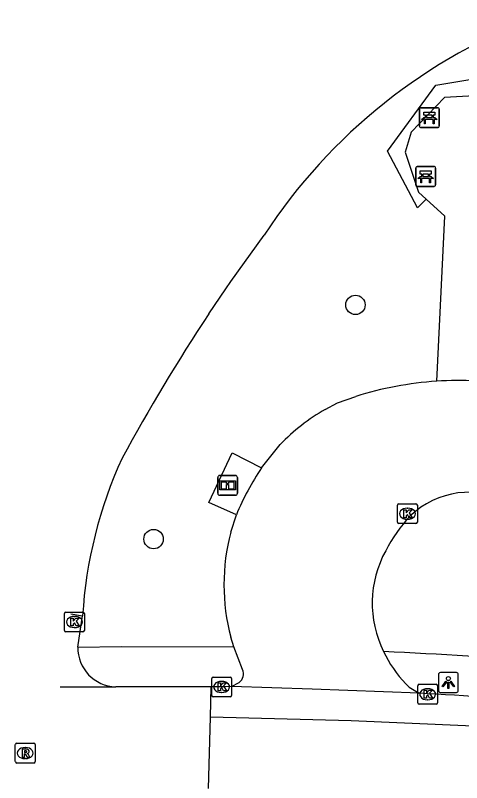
# Model space of a CAD drawing. Extents: x 163427 to 164190, y 380331 to 381641.
# Drawn here: x 163538.21 to 163560.73, y 381532.74 to 381571.41 of the extents above; entities that cross this region are included whole.
import ezdxf

# ---------------------------------------------------------------- set-up
doc = ezdxf.new("R2010")
doc.units = 0
for name, color, linetype in [('IMGEO_Bank', 7, 'Continuous'), ('IMGEO_Boom', 7, 'Continuous'), ('IMGEO_Fietspad_gesloten', 7, 'Continuous'), ('IMGEO_Fietspad_open', 7, 'Continuous'), ('IMGEO_Groenvoorziening', 7, 'Continuous'), ('IMGEO_Informatiebord', 7, 'Continuous'), ('IMGEO_Kolk', 7, 'Continuous'), ('IMGEO_Lichtpunt', 7, 'Continuous'), ('IMGEO_Rijbaan_lokaal_gesloten', 7, 'Continuous'), ('IMGEO_Rijbaan_lokaal_open', 7, 'Continuous'), ('IMGEO_Rioolput', 7, 'Continuous'), ('IMGEO_Voetpad_halfverhard', 7, 'Continuous'), ('IMGEO_Voetpad_open', 7, 'Continuous')]:
    doc.layers.add(name, color=color, linetype=linetype)

msp = doc.modelspace()

# ---------------------------------------------------------------- linework, layer by layer
at = {"layer": 'IMGEO_Bank'}
for p, q in [((163558.592, 381565.836), (163558.592, 381566.677)), ((163558.592, 381566.677), (163558.592, 381565.836)), ((163558.667, 381566.761), (163559.508, 381566.761)), ((163559.508, 381566.761), (163558.667, 381566.761)), ((163559.592, 381566.686), (163559.592, 381565.845)), ((163559.592, 381565.845), (163559.592, 381566.686)), ((163558.901, 381566.267), (163558.901, 381566.373)), ((163558.945, 381566.373), (163558.945, 381566.267)), ((163559.233, 381566.379), (163558.951, 381566.379)), ((163558.951, 381566.261), (163559.233, 381566.261)), ((163559.239, 381566.267), (163559.239, 381566.373)), ((163559.283, 381566.373), (163559.283, 381566.267)), ((163559.289, 381566.159), (163558.896, 381566.159)), ((163559.517, 381565.761), (163558.676, 381565.761)), ((163558.676, 381565.761), (163559.517, 381565.761)), ((163558.408, 381562.869), (163558.408, 381563.71)), ((163558.408, 381563.71), (163558.408, 381562.869)), ((163558.483, 381563.794), (163559.324, 381563.794)), ((163559.324, 381563.794), (163558.483, 381563.794)), ((163559.408, 381563.719), (163559.408, 381562.878)), ((163559.408, 381562.878), (163559.408, 381563.719)), ((163559.105, 381563.192), (163558.712, 381563.192)), ((163558.717, 381563.3), (163558.717, 381563.406)), ((163558.761, 381563.406), (163558.761, 381563.3)), ((163559.049, 381563.412), (163558.767, 381563.412)), ((163558.767, 381563.294), (163559.049, 381563.294)), ((163559.055, 381563.3), (163559.055, 381563.406)), ((163559.099, 381563.406), (163559.099, 381563.3)), ((163559.333, 381562.794), (163558.492, 381562.794)), ((163558.492, 381562.794), (163559.333, 381562.794))]:
    msp.add_line(p, q, dxfattribs=at)
for points in [[(163558.839, 381566.159), (163558.697, 381566.159), (163558.809, 381566.261), (163558.895, 381566.261)], [(163558.895, 381566.379), (163558.809, 381566.379), (163558.809, 381566.54), (163559.372, 381566.54), (163559.372, 381566.379), (163559.289, 381566.379)], [(163559.289, 381566.261), (163559.372, 381566.261), (163559.484, 381566.159), (163559.345, 381566.159)], [(163558.889, 381566.152), (163558.889, 381565.945), (163558.846, 381565.945), (163558.846, 381566.152)], [(163559.339, 381566.152), (163559.339, 381565.945), (163559.295, 381565.945), (163559.295, 381566.152)], [(163558.711, 381563.412), (163558.625, 381563.412), (163558.625, 381563.573), (163559.188, 381563.573), (163559.188, 381563.412), (163559.105, 381563.412)], [(163558.655, 381563.192), (163558.513, 381563.192), (163558.625, 381563.294), (163558.711, 381563.294)], [(163558.705, 381563.185), (163558.705, 381562.978), (163558.662, 381562.978), (163558.662, 381563.185)], [(163559.105, 381563.294), (163559.188, 381563.294), (163559.3, 381563.192), (163559.161, 381563.192)], [(163559.155, 381563.185), (163559.155, 381562.978), (163559.111, 381562.978), (163559.111, 381563.185)]]:
    msp.add_lwpolyline(points, dxfattribs=at)
for centre, radius, start, end in [((163558.67, 381566.683), 0.0779, 92.4484, 184.2845), ((163558.67, 381566.683), 0.0779, 92.4484, 184.2845), ((163559.514, 381566.683), 0.0779, 2.4484, 94.2845), ((163559.514, 381566.683), 0.0779, 2.4484, 94.2845), ((163558.894, 381566.372), 0.00671, 2.8957, 87.1043), ((163558.894, 381566.268), 0.00671, 272.8957, 357.1043), ((163558.951, 381566.372), 0.00671, 92.8957, 177.1043), ((163558.951, 381566.268), 0.00671, 182.8957, 267.1043), ((163559.233, 381566.372), 0.00671, 2.8957, 87.1043), ((163559.233, 381566.268), 0.00671, 272.8957, 357.1043), ((163559.29, 381566.372), 0.00671, 92.8957, 177.1043), ((163559.29, 381566.268), 0.00671, 182.8957, 267.1043), ((163558.67, 381565.839), 0.0779, 182.4484, 274.2845), ((163558.67, 381565.839), 0.0779, 182.4484, 274.2845), ((163558.839, 381566.152), 0.00671, 2.8957, 87.1043), ((163558.896, 381566.152), 0.00671, 92.8957, 177.1043), ((163559.288, 381566.152), 0.00671, 2.8957, 87.1043), ((163559.345, 381566.152), 0.00671, 92.8957, 177.1043), ((163559.514, 381565.839), 0.0779, 272.4484, 4.2845), ((163559.514, 381565.839), 0.0779, 272.4484, 4.2845), ((163558.486, 381563.716), 0.0779, 92.4484, 184.2845), ((163558.486, 381563.716), 0.0779, 92.4484, 184.2845), ((163559.33, 381563.716), 0.0779, 2.4484, 94.2845), ((163559.33, 381563.716), 0.0779, 2.4484, 94.2845), ((163558.655, 381563.185), 0.00671, 2.8957, 87.1043), ((163558.712, 381563.185), 0.00671, 92.8957, 177.1043), ((163558.71, 381563.405), 0.00671, 2.8957, 87.1043), ((163558.71, 381563.301), 0.00671, 272.8957, 357.1043), ((163558.767, 381563.405), 0.00671, 92.8957, 177.1043), ((163558.767, 381563.301), 0.00671, 182.8957, 267.1043), ((163559.049, 381563.405), 0.00671, 2.8957, 87.1043), ((163559.049, 381563.301), 0.00671, 272.8957, 357.1043), ((163559.106, 381563.405), 0.00671, 92.8957, 177.1043), ((163559.106, 381563.301), 0.00671, 182.8957, 267.1043), ((163559.104, 381563.185), 0.00671, 2.8957, 87.1043), ((163559.161, 381563.185), 0.00671, 92.8957, 177.1043), ((163558.486, 381562.872), 0.0779, 182.4484, 274.2845), ((163558.486, 381562.872), 0.0779, 182.4484, 274.2845), ((163559.33, 381562.872), 0.0779, 272.4484, 4.2845), ((163559.33, 381562.872), 0.0779, 272.4484, 4.2845)]:
    msp.add_arc(centre, radius, start, end, dxfattribs=at)
at = {"layer": 'IMGEO_Boom'}
for centre in [(163555.369, 381556.822), (163545.185, 381545.019)]:
    msp.add_circle(centre, 0.489, dxfattribs=at)
at = {"layer": 'IMGEO_Fietspad_gesloten'}
for points in [[(163547.975, 381556.37), (163548.829, 381557.633), (163549.083, 381558.001), (163550.757, 381560.336)], [(163541.014, 381541.258), (163541.606, 381541.144)]]:
    msp.add_lwpolyline(points, dxfattribs=at)
for centre, radius, start, end in [((163574.529, 381544.748), 28.426, 110.2666, 146.7462), ((163627.789, 381503.381), 95.803, 146.41952, 151.50263), ((163563.919, 381539.783), 22.355, 155.3971, 176.5101)]:
    msp.add_arc(centre, radius, start, end, dxfattribs=at)
at = {"layer": 'IMGEO_Fietspad_open'}
msp.add_lwpolyline([(163541.366, 381539.572), (163541.606, 381541.144)], dxfattribs=at)
msp.add_arc((163543.319, 381539.53), 1.953, 178.765, 268.6511, dxfattribs=at)
at = {"layer": 'IMGEO_Groenvoorziening'}
msp.add_lwpolyline([(163558.93, 381562.153), (163558.496, 381561.708), (163556.986, 381564.574), (163559.425, 381567.889), (163561.846, 381568.306), (163564.581, 381566.887), (163565.538, 381564.752), (163565.133, 381562.499), (163564.101, 381561.314), (163563.238, 381561.859)], dxfattribs=at)
at = {"layer": 'IMGEO_Informatiebord'}
for p, q in [((163548.422, 381547.325), (163548.422, 381548.125)), ((163548.422, 381548.125), (163548.422, 381547.325)), ((163548.522, 381548.225), (163549.312, 381548.225)), ((163549.312, 381548.225), (163548.522, 381548.225)), ((163549.412, 381548.125), (163549.412, 381547.325)), ((163549.412, 381547.325), (163549.412, 381548.125)), ((163549.312, 381547.225), (163548.522, 381547.225)), ((163548.522, 381547.225), (163549.312, 381547.225))]:
    msp.add_line(p, q, dxfattribs=at)
for points in [[(163548.523, 381547.957), (163549.311, 381547.957), (163549.311, 381547.493), (163548.523, 381547.493), (163548.523, 381547.957)], [(163548.588, 381547.892), (163548.588, 381547.558), (163548.863, 381547.558), (163548.864, 381547.771), (163548.968, 381547.772), (163548.969, 381547.558), (163549.246, 381547.558), (163549.246, 381547.892), (163548.97, 381547.892), (163548.97, 381547.812), (163548.864, 381547.812), (163548.864, 381547.892), (163548.588, 381547.892)]]:
    msp.add_lwpolyline(points, dxfattribs=at)
for centre, start, end in [((163548.522, 381548.125), 90, 180), ((163548.522, 381548.125), 90, 180), ((163549.312, 381548.125), 0, 90), ((163549.312, 381548.125), 360, 90), ((163548.522, 381547.325), 180, 270), ((163548.522, 381547.325), 180, 270), ((163549.312, 381547.325), 270, 0), ((163549.312, 381547.325), 270, 0)]:
    msp.add_arc(centre, 0.1, start, end, dxfattribs=at)
at = {"layer": 'IMGEO_Kolk'}
for p, q in [((163557.489, 381545.872), (163557.489, 381546.724)), ((163557.564, 381546.798), (163558.416, 381546.798)), ((163557.977, 381546.578), (163558.002, 381546.578)), ((163558.49, 381546.724), (163558.49, 381545.872)), ((163558.416, 381545.798), (163557.564, 381545.798)), ((163558, 381546.018), (163557.975, 381546.018)), ((163540.692, 381540.415), (163540.692, 381541.267)), ((163540.767, 381541.341), (163541.619, 381541.341)), ((163541.18, 381541.121), (163541.205, 381541.121)), ((163541.693, 381541.267), (163541.693, 381540.415)), ((163541.619, 381540.341), (163540.767, 381540.341)), ((163541.203, 381540.561), (163541.178, 381540.561)), ((163548.117, 381537.141), (163548.117, 381537.993)), ((163548.192, 381538.067), (163549.044, 381538.067)), ((163549.118, 381537.993), (163549.118, 381537.141)), ((163548.605, 381537.847), (163548.63, 381537.847)), ((163558.508, 381536.773), (163558.508, 381537.625)), ((163558.583, 381537.699), (163559.435, 381537.699)), ((163559.509, 381537.625), (163559.509, 381536.773)), ((163548.628, 381537.287), (163548.603, 381537.287)), ((163558.996, 381537.479), (163559.021, 381537.479)), ((163549.044, 381537.067), (163548.192, 381537.067)), ((163559.019, 381536.919), (163558.994, 381536.919)), ((163559.435, 381536.699), (163558.583, 381536.699))]:
    msp.add_line(p, q, dxfattribs=at)
for points in [[(163557.489, 381545.872), (163557.489, 381546.724)], [(163557.564, 381546.798), (163558.416, 381546.798)], [(163557.81, 381546.498), (163557.933, 381546.498), (163557.933, 381546.347), (163558.063, 381546.498), (163558.227, 381546.498), (163558.081, 381546.347), (163558.234, 381546.098), (163558.082, 381546.098), (163557.997, 381546.262), (163557.933, 381546.195), (163557.933, 381546.098), (163557.81, 381546.098), (163557.81, 381546.498)], [(163558.49, 381546.724), (163558.49, 381545.872)], [(163558.416, 381545.798), (163557.564, 381545.798)], [(163540.692, 381540.415), (163540.692, 381541.267)], [(163540.767, 381541.341), (163541.619, 381541.341)], [(163541.693, 381541.267), (163541.693, 381540.415)], [(163541.013, 381541.041), (163541.136, 381541.041), (163541.136, 381540.89), (163541.266, 381541.041), (163541.43, 381541.041), (163541.284, 381540.89), (163541.437, 381540.641), (163541.285, 381540.641), (163541.2, 381540.805), (163541.136, 381540.738), (163541.136, 381540.641), (163541.013, 381540.641), (163541.013, 381541.041)], [(163541.619, 381540.341), (163540.767, 381540.341)], [(163548.117, 381537.141), (163548.117, 381537.993)], [(163548.192, 381538.067), (163549.044, 381538.067)], [(163549.118, 381537.993), (163549.118, 381537.141)], [(163548.438, 381537.767), (163548.561, 381537.767), (163548.561, 381537.616), (163548.691, 381537.767), (163548.855, 381537.767), (163548.709, 381537.616), (163548.862, 381537.367), (163548.71, 381537.367), (163548.625, 381537.531), (163548.561, 381537.464), (163548.561, 381537.367), (163548.438, 381537.367), (163548.438, 381537.767)], [(163558.508, 381536.773), (163558.508, 381537.625)], [(163558.583, 381537.699), (163559.435, 381537.699)], [(163559.509, 381537.625), (163559.509, 381536.773)], [(163558.829, 381537.399), (163558.952, 381537.399), (163558.952, 381537.248), (163559.082, 381537.399), (163559.246, 381537.399), (163559.1, 381537.248), (163559.253, 381536.999), (163559.101, 381536.999), (163559.016, 381537.163), (163558.952, 381537.096), (163558.952, 381536.999), (163558.829, 381536.999), (163558.829, 381537.399)], [(163549.044, 381537.067), (163548.192, 381537.067)], [(163559.435, 381536.699), (163558.583, 381536.699)]]:
    msp.add_lwpolyline(points, dxfattribs=at)
for centre, start, end in [((163557.566, 381546.722), 91.552, 178.448), ((163557.566, 381546.722), 91.552, 178.448), ((163558.414, 381546.722), 1.552, 88.448), ((163558.414, 381546.722), 1.552, 88.448), ((163557.566, 381545.874), 181.552, 268.448), ((163557.566, 381545.874), 181.552, 268.448), ((163558.414, 381545.874), 271.552, 358.448), ((163558.414, 381545.874), 271.552, 358.448), ((163540.769, 381541.265), 91.552, 178.448), ((163540.769, 381541.265), 91.552, 178.448), ((163541.617, 381541.265), 1.552, 88.448), ((163541.617, 381541.265), 1.552, 88.448), ((163540.769, 381540.417), 181.552, 268.448), ((163540.769, 381540.417), 181.552, 268.448), ((163541.617, 381540.417), 271.552, 358.448), ((163541.617, 381540.417), 271.552, 358.448), ((163548.194, 381537.991), 91.552, 178.448), ((163548.194, 381537.991), 91.552, 178.448), ((163549.042, 381537.991), 1.552, 88.448), ((163549.042, 381537.991), 1.552, 88.448), ((163558.585, 381537.623), 91.552, 178.448), ((163558.585, 381537.623), 91.552, 178.448), ((163559.433, 381537.623), 1.552, 88.448), ((163559.433, 381537.623), 1.552, 88.448), ((163548.194, 381537.143), 181.552, 268.448), ((163548.194, 381537.143), 181.552, 268.448), ((163549.042, 381537.143), 271.552, 358.448), ((163549.042, 381537.143), 271.552, 358.448), ((163558.585, 381536.775), 181.552, 268.448), ((163558.585, 381536.775), 181.552, 268.448), ((163559.433, 381536.775), 271.552, 358.448), ((163559.433, 381536.775), 271.552, 358.448)]:
    msp.add_arc(centre, 0.0765, start, end, dxfattribs=at)
for centre, major_axis, ratio, start_param, end_param in [((163557.976, 381546.298), (-0.387, 0.002), 0.722429, 4.712389, 7.853982), ((163558.001, 381546.298), (-0.39, 0.002), 0.717154, 1.570796, 4.712389), ((163541.179, 381540.841), (-0.387, 0.002), 0.722429, 4.712389, 7.853982), ((163541.204, 381540.841), (-0.39, 0.002), 0.717154, 1.570796, 4.712389), ((163548.604, 381537.567), (-0.387, 0.002), 0.722429, 4.712389, 7.853982), ((163548.629, 381537.567), (-0.39, 0.002), 0.717154, 1.570796, 4.712389), ((163558.995, 381537.199), (-0.387, 0.002), 0.722429, 4.712389, 7.853982), ((163559.02, 381537.199), (-0.39, 0.002), 0.717154, 1.570796, 4.712389)]:
    msp.add_ellipse(centre, major_axis=major_axis, ratio=ratio, start_param=start_param, end_param=end_param, dxfattribs=at)
at = {"layer": 'IMGEO_Lichtpunt'}
for p, q in [((163559.557, 381538.192), (163559.557, 381537.385)), ((163559.557, 381538.192), (163559.557, 381537.385)), ((163560.459, 381538.287), (163559.651, 381538.287)), ((163560.459, 381538.287), (163559.651, 381538.287)), ((163560.553, 381537.385), (163560.553, 381538.192)), ((163560.553, 381537.385), (163560.553, 381538.192)), ((163559.651, 381537.291), (163560.459, 381537.291)), ((163559.651, 381537.291), (163560.459, 381537.291))]:
    msp.add_line(p, q, dxfattribs=at)
for points in [[(163559.931, 381537.856), (163559.97, 381537.828), (163559.782, 381537.566), (163559.744, 381537.593), (163559.931, 381537.856)], [(163560.033, 381537.808), (163560.08, 381537.808), (163560.08, 381537.486), (163560.033, 381537.486), (163560.033, 381537.808)], [(163560.143, 381537.828), (163560.181, 381537.855), (163560.368, 381537.593), (163560.329, 381537.565), (163560.143, 381537.828)]]:
    msp.add_lwpolyline(points, dxfattribs=at)
msp.add_circle((163560.056, 381537.99), 0.0994, dxfattribs=at)
for centre, start, end in [((163559.651, 381538.192), 90, 180), ((163559.651, 381538.192), 90, 180), ((163560.459, 381538.192), 0, 90), ((163560.459, 381538.192), 0, 90), ((163559.651, 381537.385), 180, 270), ((163559.651, 381537.385), 180, 270), ((163560.459, 381537.385), 270, 0), ((163560.459, 381537.385), 270, 360)]:
    msp.add_arc(centre, 0.0946, start, end, dxfattribs=at)
at = {"layer": 'IMGEO_Rijbaan_lokaal_gesloten'}
for points in [[(163549.115, 381537.589), (163548.76, 381537.565), (163548.094, 381537.571)], [(163558.582, 381537.247), (163553.187, 381537.462), (163549.115, 381537.589)], [(163559.001, 381537.226), (163558.582, 381537.247)], [(163713.873, 381501.243), (163707.365, 381503.758), (163694.541, 381508.654), (163680.54, 381513.365), (163659.538, 381519.594), (163649.254, 381521.949), (163630.112, 381526.195), (163615.18, 381528.829), (163599.32, 381531.308), (163581.725, 381533.632), (163572.061, 381534.748), (163562.839, 381535.489), (163560.919, 381535.613), (163555.158, 381535.861), (163548.052, 381536.046)]]:
    msp.add_lwpolyline(points, dxfattribs=at)
msp.add_arc((163544.431, 381271.899), 265.727, 83.73148, 86.8568, dxfattribs=at)
at = {"layer": 'IMGEO_Rijbaan_lokaal_open'}
for points in [[(163553.841, 381551.555), (163554.47, 381551.889), (163555.382, 381552.205)], [(163550.635, 381548.608), (163551.577, 381549.783)], [(163549.083, 381545.365), (163549.361, 381546.24)], [(163549.227, 381539.585), (163549.083, 381540.072)], [(163549.674, 381538.441), (163549.227, 381539.585)], [(163556.785, 381539.354), (163556.896, 381539.131)], [(163540.48, 381537.573), (163543.273, 381537.577)], [(163548.094, 381537.571), (163543.273, 381537.577)], [(163548.052, 381536.046), (163548.094, 381537.571)], [(163549.115, 381537.589), (163549.5, 381537.796)], [(163558.083, 381537.549), (163558.582, 381537.247)], [(163547.954, 381532.452), (163548.052, 381536.046)]]:
    msp.add_lwpolyline(points, dxfattribs=at)
for centre, radius, start, end in [((163560.627, 381535.558), 17.454, 93.8174, 107.488), ((163560.621, 381535.28), 17.731, 87.2974, 93.7381), ((163558.931, 381542.719), 10.198, 119.946, 136.1535), ((163561.444, 381541.266), 13.067, 145.8136, 157.6253), ((163561.129, 381543.021), 4.361, 62.0273, 133.498), ((163564.421, 381540.442), 8.52, 137.6277, 152.0683), ((163558.914, 381542.718), 10.181, 164.9327, 195.0673), ((163561.67, 381541.79), 5.459, 151.0399, 206.5012), ((163562.238, 381541.903), 6.018, 207.4242, 226.3388), ((163549.197, 381538.224), 0.524, 305.3202, 24.4855)]:
    msp.add_arc(centre, radius, start, end, dxfattribs=at)
at = {"layer": 'IMGEO_Rioolput'}
for p, q in [((163538.211, 381533.806), (163538.211, 381534.658)), ((163538.286, 381534.732), (163539.138, 381534.732)), ((163538.699, 381534.512), (163538.724, 381534.512)), ((163539.212, 381534.658), (163539.212, 381533.806)), ((163539.138, 381533.732), (163538.286, 381533.732)), ((163538.722, 381533.952), (163538.697, 381533.952))]:
    msp.add_line(p, q, dxfattribs=at)
for points in [[(163538.211, 381533.806), (163538.211, 381534.658)], [(163538.286, 381534.732), (163539.138, 381534.732)], [(163539.212, 381534.658), (163539.212, 381533.806)], [(163538.8, 381534.43), (163538.548, 381534.432), (163538.548, 381534.032)], [(163538.548, 381534.032), (163538.672, 381534.032), (163538.672, 381534.194), (163538.683, 381534.194)], [(163538.726, 381534.351), (163538.672, 381534.351), (163538.672, 381534.27)], [(163538.672, 381534.27), (163538.724, 381534.27)], [(163538.73, 381534.165), (163538.801, 381534.032), (163538.941, 381534.032), (163538.876, 381534.158)], [(163539.138, 381533.732), (163538.286, 381533.732)]]:
    msp.add_lwpolyline(points, dxfattribs=at)
for centre, radius, start, end in [((163538.288, 381534.656), 0.0765, 91.552, 178.448), ((163538.288, 381534.656), 0.0765, 91.552, 178.448), ((163539.136, 381534.656), 0.0765, 1.552, 88.448), ((163539.136, 381534.656), 0.0765, 1.552, 88.448), ((163538.682, 381534.141), 0.0533, 26.0293, 88.6989), ((163538.708, 381534.459), 0.19, 274.7715, 282.9687), ((163538.732, 381534.255), 0.0964, 77.0061, 93.1865), ((163538.746, 381534.312), 0.0378, 276.6634, 79.6772), ((163538.799, 381534.32), 0.109, 350.3612, 89.416), ((163538.797, 381534.32), 0.112, 277.5842, 350.9817), ((163538.781, 381534.105), 0.108, 29.5134, 73.7905), ((163538.288, 381533.808), 0.0765, 181.552, 268.448), ((163538.288, 381533.808), 0.0765, 181.552, 268.448), ((163539.136, 381533.808), 0.0765, 271.552, 358.448), ((163539.136, 381533.808), 0.0765, 271.552, 358.448)]:
    msp.add_arc(centre, radius, start, end, dxfattribs=at)
for centre, major_axis, ratio, start_param, end_param in [((163538.698, 381534.232), (-0.387, 0.002), 0.722429, 4.712389, 7.853982), ((163538.723, 381534.232), (-0.39, 0.002), 0.717154, 1.570796, 4.712389)]:
    msp.add_ellipse(centre, major_axis=major_axis, ratio=ratio, start_param=start_param, end_param=end_param, dxfattribs=at)
at = {"layer": 'IMGEO_Voetpad_halfverhard'}
for points in [[(163563.238, 381561.859), (163563.581, 381562.068), (163564.397, 381563.935), (163563.968, 381565.961), (163561.682, 381567.383), (163559.861, 381567.282), (163558.18, 381565.526), (163557.876, 381564.513), (163558.548, 381562.499), (163558.93, 381562.153)], [(163559.465, 381552.973), (163559.883, 381561.289), (163558.93, 381562.153)]]:
    msp.add_lwpolyline(points, dxfattribs=at)
at = {"layer": 'IMGEO_Voetpad_open'}
for points in [[(163549.361, 381546.24), (163547.977, 381546.862), (163549.156, 381549.367), (163550.635, 381548.608)], [(163541.366, 381539.572), (163543.562, 381539.609), (163549.227, 381539.585)]]:
    msp.add_lwpolyline(points, dxfattribs=at)
msp.add_arc((163540.698, 381215.274), 324.479, 84.14965, 87.15818, dxfattribs=at)

doc.saveas('drawing.dxf')
